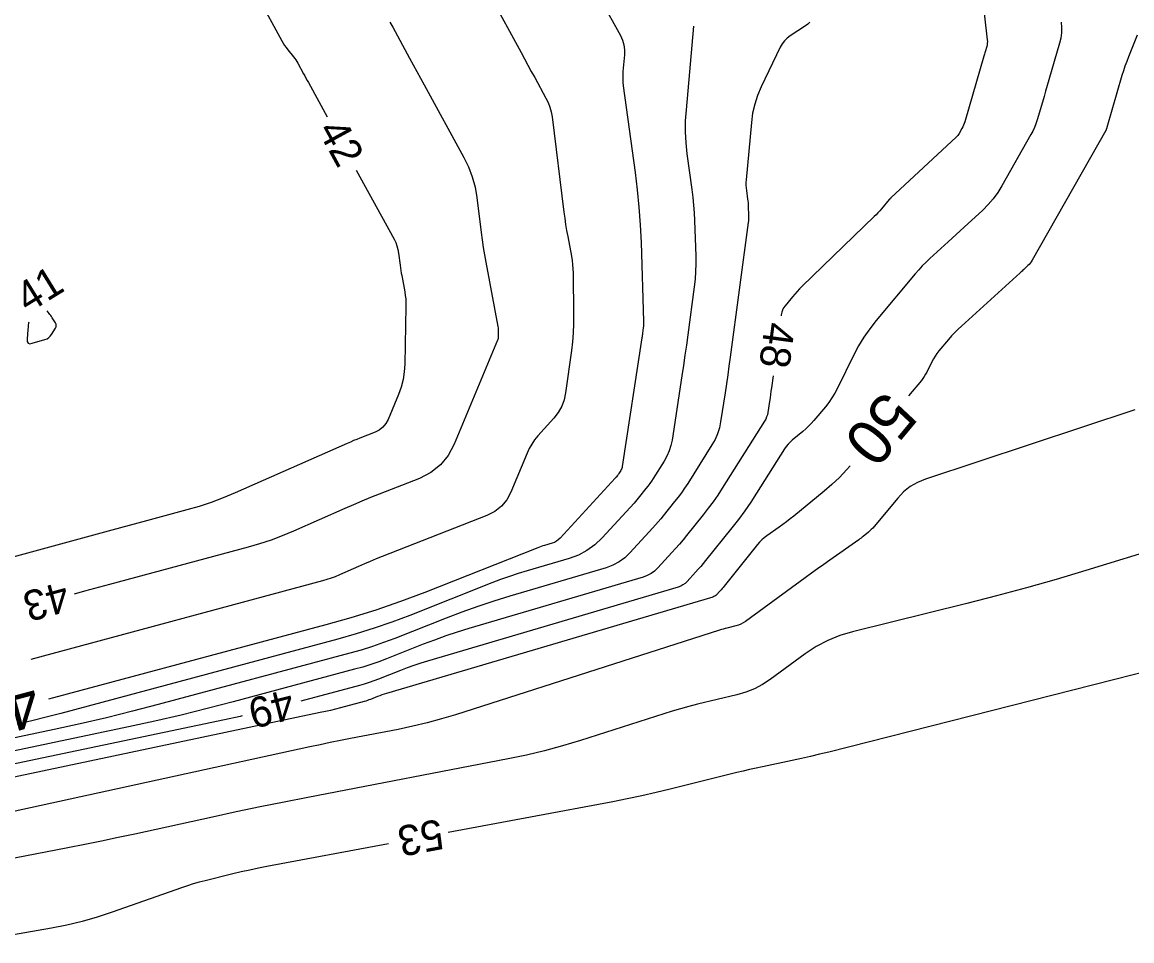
# Model space of a CAD drawing. Extents: x 2384780 to 2405861, y 547869 to 573706.
# Drawn here: x 2390523.1 to 2390596.4, y 552604.9 to 552665.6 of the extents above; entities that cross this region are included whole.
import ezdxf

# ---------------------------------------------------------------- set-up
doc = ezdxf.new("R2010")
doc.units = 0
doc.layers.add('Old_Level_60', color=7, linetype='Continuous')
doc.layers.add('Old_Level_61', color=7, linetype='Continuous')

msp = doc.modelspace()

# ---------------------------------------------------------------- linework, layer by layer
at = {"layer": 'Old_Level_60'}
for points in [[(2390533.9815, 552675.82525), (2390540.22775, 552664.362), (2390540.31825, 552664.2045), (2390540.41525, 552664.0515), (2390540.519, 552663.903), (2390540.6295, 552663.75925), (2390541.0015, 552663.29625), (2390541.07875, 552663.19525), (2390541.1515, 552663.0915), (2390541.21925, 552662.98425), (2390541.28225, 552662.874), (2390541.65775, 552662.18225), (2390541.73825, 552662.034), (2390541.819, 552661.88575), (2390541.89975, 552661.73775), (2390541.98075, 552661.58975), (2390543.2215, 552659.32475)], [(2390586.12725, 552670.70075), (2390586.839, 552664.415), (2390586.846, 552664.3045), (2390586.84225, 552664.195), (2390586.8275, 552664.0865), (2390586.802, 552663.979), (2390586.70075, 552663.629), (2390586.679, 552663.554), (2390586.65725, 552663.479), (2390586.63525, 552663.404), (2390586.6135, 552663.329), (2390585.34925, 552658.99075), (2390585.3135, 552658.88025), (2390585.2715, 552658.7725), (2390585.2235, 552658.66725), (2390585.169, 552658.5645), (2390584.98125, 552658.23375), (2390584.9385, 552658.165), (2390584.891, 552658.09975), (2390584.8385, 552658.0385), (2390584.78125, 552657.981), (2390580.47925, 552653.97375), (2390580.46825, 552653.9635), (2390580.45725, 552653.9535), (2390580.446, 552653.94325), (2390580.435, 552653.933), (2390580.3985, 552653.9), (2390580.39075, 552653.89275), (2390580.38325, 552653.88525), (2390580.37625, 552653.8775), (2390580.36925, 552653.86975), (2390579.8465, 552653.24475), (2390579.73275, 552653.1125), (2390579.61575, 552652.98325), (2390579.49525, 552652.85725), (2390579.37125, 552652.7345), (2390574.603, 552648.13125), (2390574.436, 552647.965), (2390574.274, 552647.794)], [(2390553.994, 552667.34375), (2390556.0375, 552663.57825), (2390556.26275, 552663.1635), (2390556.48825, 552662.74925), (2390556.71425, 552662.335), (2390556.94075, 552661.921), (2390557.6815, 552660.56925), (2390557.82525, 552660.27475), (2390557.93975, 552659.97075), (2390558.025, 552659.6575), (2390558.0805, 552659.3345), (2390558.86725, 552653.02525), (2390558.9205, 552652.62425), (2390558.9795, 552652.22425), (2390559.04475, 552651.825), (2390559.116, 552651.42675), (2390559.35875, 552650.1275), (2390559.40475, 552649.8485), (2390559.43875, 552649.56825), (2390559.461, 552649.287), (2390559.471, 552649.00425), (2390559.51075, 552646.23975), (2390559.508, 552645.64825), (2390559.483, 552645.05775), (2390559.43575, 552644.46875), (2390559.36575, 552643.88125), (2390558.98225, 552641.10125), (2390558.884, 552640.63675), (2390558.72125, 552640.20225), (2390558.49425, 552639.7975), (2390558.203, 552639.4225), (2390557.14675, 552638.24675), (2390556.93225, 552637.98725), (2390556.742, 552637.7125), (2390556.57575, 552637.4225), (2390556.43375, 552637.11725), (2390555.35975, 552634.53575), (2390555.0885, 552634.02425), (2390554.7355, 552633.59625), (2390554.30075, 552633.252), (2390553.784, 552632.99125), (2390546.86075, 552630.27275), (2390546.467, 552630.11575), (2390546.075, 552629.95475), (2390545.6845, 552629.78975), (2390545.296, 552629.6205), (2390544.029, 552629.061), (2390543.75575, 552628.9465), (2390543.4785, 552628.84275), (2390543.19775, 552628.7495), (2390542.913, 552628.667), (2390523.6395, 552623.47375)], [(2390575.1165, 552665.587), (2390574.987, 552665.45325), (2390574.835, 552665.33775), (2390573.82425, 552664.68075), (2390573.62075, 552664.5285), (2390573.4435, 552664.35325), (2390573.29225, 552664.155), (2390573.16725, 552663.9335), (2390571.90725, 552661.31425), (2390571.66375, 552660.7455), (2390571.474, 552660.162), (2390571.33725, 552659.56375), (2390571.254, 552658.951), (2390570.90975, 552655.17275), (2390570.89875, 552654.9965), (2390570.89775, 552654.82025), (2390570.9065, 552654.6445), (2390570.9255, 552654.46875), (2390571.00375, 552653.89525), (2390571.01875, 552653.77225), (2390571.031, 552653.649), (2390571.03975, 552653.5255), (2390571.0455, 552653.40175), (2390571.0645, 552652.82875), (2390571.066, 552652.706), (2390571.0625, 552652.58375), (2390571.054, 552652.4615), (2390571.04025, 552652.3395), (2390569.853, 552643.456), (2390569.77275, 552642.8665), (2390569.69, 552642.2775), (2390569.60425, 552641.689), (2390569.51575, 552641.10075), (2390569.222, 552639.18), (2390569.13925, 552638.77575), (2390569.0165, 552638.3865), (2390568.85375, 552638.01225), (2390568.65125, 552637.65275), (2390567.04475, 552635.10975), (2390566.84225, 552634.79925), (2390566.63125, 552634.49475), (2390566.41175, 552634.19625), (2390566.18375, 552633.904), (2390565.425, 552632.95925), (2390565.261, 552632.758), (2390565.0935, 552632.55975), (2390564.92275, 552632.3645), (2390564.74875, 552632.17175), (2390563.229, 552630.51675), (2390562.8865, 552630.18925), (2390562.50975, 552629.9165), (2390562.099, 552629.69825), (2390561.65425, 552629.5345), (2390555.29725, 552627.6555), (2390554.2305, 552627.32725), (2390553.17175, 552626.97575), (2390552.12125, 552626.601), (2390551.0785, 552626.203), (2390547.6855, 552624.8645), (2390546.955, 552624.58825), (2390546.2175, 552624.33325), (2390545.473, 552624.09925), (2390544.7215, 552623.8865), (2390532.069, 552620.49725), (2390530.35475, 552620.0505), (2390528.63475, 552619.627), (2390526.909, 552619.22675), (2390525.178, 552618.85), (2390517.563, 552617.24625)], [(2390567.4395, 552665.33025), (2390566.935, 552659.794), (2390566.88925, 552659.06575), (2390566.88475, 552658.3385), (2390566.92175, 552657.61225), (2390567, 552656.88675), (2390567.32275, 552654.5185), (2390567.3855, 552654.0105), (2390567.435, 552653.50125), (2390567.47175, 552652.991), (2390567.49525, 552652.47975), (2390567.57425, 552650.1135), (2390567.5805, 552649.60675), (2390567.566, 552649.10125), (2390567.53025, 552648.597), (2390567.4735, 552648.0935), (2390567.05075, 552644.9305), (2390566.95875, 552644.25275), (2390566.86325, 552643.57575), (2390566.76475, 552642.899), (2390566.663, 552642.223), (2390566.0135, 552637.974), (2390565.93775, 552637.60575), (2390565.826, 552637.251), (2390565.678, 552636.91), (2390565.4935, 552636.5825), (2390564.7665, 552635.43175), (2390564.65475, 552635.2605), (2390564.53825, 552635.09225), (2390564.41725, 552634.92775), (2390564.29125, 552634.76625), (2390563.8725, 552634.24475), (2390563.782, 552634.134), (2390563.6895, 552634.0245), (2390563.59525, 552633.9165), (2390563.49925, 552633.81025), (2390561.39025, 552631.5135), (2390560.91475, 552631.059), (2390560.392, 552630.6805), (2390559.822, 552630.3775), (2390559.20475, 552630.15025), (2390556.44375, 552629.334), (2390555.85425, 552629.15275), (2390555.26925, 552628.9585), (2390554.6885, 552628.7515), (2390554.1125, 552628.5315), (2390548.67725, 552626.3875), (2390547.507, 552625.945), (2390546.3255, 552625.53625), (2390545.133, 552625.1615), (2390543.929, 552624.8205), (2390525.62, 552619.91625), (2390524.66475, 552619.66725), (2390523.7065, 552619.43125), (2390522.74525, 552619.2085)], [(2390547.369, 552665.58725), (2390547.55675, 552665.259), (2390548.67425, 552663.19975), (2390548.91375, 552662.7585), (2390549.154, 552662.31775), (2390549.3945, 552661.877), (2390549.6355, 552661.4365), (2390552.2575, 552656.65025), (2390552.56725, 552656.01675), (2390552.81375, 552655.3625), (2390552.99675, 552654.688), (2390553.11625, 552653.993), (2390553.40375, 552651.689), (2390553.469, 552651.196), (2390553.54175, 552650.704), (2390553.622, 552650.21325), (2390553.7095, 552649.7235), (2390554.5035, 552645.47325), (2390554.518, 552645.383), (2390554.528, 552645.2925), (2390554.533, 552645.2015), (2390554.5335, 552645.11), (2390554.5275, 552644.811), (2390554.5235, 552644.7475), (2390554.51325, 552644.68525), (2390554.4975, 552644.62425), (2390554.47575, 552644.5645), (2390551.61875, 552637.697), (2390551.223, 552636.9505), (2390550.70775, 552636.32575), (2390550.073, 552635.82325), (2390549.3185, 552635.4425), (2390546.659, 552634.39825), (2390546.0905, 552634.1715), (2390545.52425, 552633.939), (2390544.9605, 552633.7005), (2390544.39925, 552633.45625), (2390540.996, 552631.9535), (2390540.26175, 552631.64575), (2390539.51725, 552631.36675), (2390538.76275, 552631.1165), (2390537.998, 552630.89475), (2390528.846, 552628.42875), (2390527.1875, 552627.98125), (2390526.51825, 552627.80025)], [(2390591.72775, 552665.5905), (2390591.75075, 552665.23525), (2390591.7385, 552664.883), (2390591.69125, 552664.53375), (2390591.60875, 552664.18725), (2390590.907, 552661.764), (2390590.80175, 552661.4005), (2390590.69625, 552661.037), (2390590.5905, 552660.6735), (2390590.48475, 552660.31), (2390590.13875, 552659.123), (2390590.0575, 552658.87175), (2390589.962, 552658.62625), (2390589.8525, 552658.38675), (2390589.72875, 552658.1535), (2390587.804, 552654.7645), (2390587.5355, 552654.33075), (2390587.2365, 552653.921), (2390586.90725, 552653.5355), (2390586.54725, 552653.174), (2390585.32175, 552652.0325), (2390585.05875, 552651.7885), (2390584.795, 552651.54525), (2390584.53025, 552651.303), (2390584.26475, 552651.0615), (2390583.051, 552649.96225), (2390582.79525, 552649.7225), (2390582.54825, 552649.47425), (2390582.31, 552649.21775), (2390582.0805, 552648.95275), (2390579.49925, 552645.86675), (2390579.07825, 552645.332), (2390578.6915, 552644.77525), (2390578.3385, 552644.196), (2390578.0195, 552643.595), (2390576.934, 552641.393), (2390576.76325, 552641.071), (2390576.57475, 552640.76075), (2390576.368, 552640.46225), (2390576.1435, 552640.17525), (2390575.38025, 552639.25725), (2390575.2125, 552639.065), (2390575.036, 552638.88125), (2390574.851, 552638.70625), (2390574.65725, 552638.53975), (2390573.95825, 552637.9675), (2390573.81425, 552637.84), (2390573.682, 552637.702), (2390573.56125, 552637.55375), (2390573.452, 552637.395), (2390571.601, 552634.4655), (2390571.21725, 552633.87675), (2390570.81725, 552633.29925), (2390570.40125, 552632.7335), (2390569.96875, 552632.1795), (2390568.23375, 552630.01875), (2390568.072, 552629.82075), (2390567.90725, 552629.6255), (2390567.739, 552629.433), (2390567.56775, 552629.24325), (2390567.00275, 552628.628), (2390566.87525, 552628.50625), (2390566.73525, 552628.40475), (2390566.5825, 552628.32375), (2390566.41725, 552628.26275)], [(2390545.1435, 552655.81675), (2390547.6445, 552651.251), (2390547.75225, 552651.0305), (2390547.838, 552650.803), (2390547.90175, 552650.56825), (2390547.94325, 552650.32625), (2390548.04325, 552649.5245), (2390548.066, 552649.353), (2390548.09125, 552649.18175), (2390548.11925, 552649.011), (2390548.14975, 552648.8405), (2390548.3515, 552647.76125), (2390548.3885, 552647.5295), (2390548.41375, 552647.29675), (2390548.427, 552647.063), (2390548.4285, 552646.82825), (2390548.35175, 552642.991), (2390548.3175, 552642.47425), (2390548.236, 552641.96725), (2390548.10675, 552641.4705), (2390547.93, 552640.9835), (2390547.2455, 552639.338), (2390547.0975, 552639.059), (2390546.905, 552638.82575), (2390546.668, 552638.638), (2390546.38625, 552638.49575), (2390545.39275, 552638.10575), (2390545.18025, 552638.021), (2390544.96875, 552637.93425), (2390544.75825, 552637.845), (2390544.5485, 552637.75375), (2390537.13975, 552634.48225), (2390536.359, 552634.15525), (2390535.5675, 552633.8585), (2390534.765, 552633.59225), (2390533.952, 552633.3565), (2390531.2785, 552632.636), (2390530.7055, 552632.4815), (2390530.13275, 552632.32675), (2390529.56, 552632.17125), (2390528.9875, 552632.01575), (2390512.89275, 552627.63375)], [(2390574.274, 552647.794), (2390574.11725, 552647.61825), (2390573.96575, 552647.43775), (2390573.479, 552646.8405), (2390573.385, 552646.708), (2390573.3115, 552646.56675), (2390573.25875, 552646.4165), (2390573.22675, 552646.25725), (2390573.2175, 552646.188)], [(2390523.44675, 552645.287), (2390523.39375, 552644.64575), (2390523.403, 552644.481), (2390523.46375, 552644.3795), (2390523.5755, 552644.34125), (2390523.7385, 552644.3665), (2390524.5795, 552644.61925), (2390524.713, 552644.672), (2390524.8305, 552644.7455), (2390524.93225, 552644.83975), (2390525.018, 552644.95475), (2390525.27275, 552645.364), (2390525.3135, 552645.4515), (2390525.327, 552645.53925), (2390525.313, 552645.62675), (2390525.27175, 552645.71425), (2390525.05725, 552646.0555), (2390525.01025, 552646.128), (2390524.96125, 552646.19875), (2390524.91, 552646.26825), (2390524.857, 552646.33625), (2390524.7175, 552646.5095)], [(2390523.5035, 552645.759), (2390523.49375, 552645.6975), (2390523.47525, 552645.561), (2390523.4595, 552645.42425), (2390523.44675, 552645.287)], [(2390572.6875, 552642.22325), (2390572.581, 552641.4265), (2390572.5505, 552641.20275), (2390572.519, 552640.979), (2390572.4865, 552640.75525), (2390572.453, 552640.532), (2390572.3415, 552639.80225), (2390572.31, 552639.64875), (2390572.26325, 552639.501), (2390572.2015, 552639.35875), (2390572.1245, 552639.22225), (2390569.32275, 552634.78775), (2390569.02975, 552634.338), (2390568.72425, 552633.897), (2390568.4065, 552633.465), (2390568.07625, 552633.04175), (2390566.9775, 552631.6735), (2390566.73975, 552631.38225), (2390566.49725, 552631.09525), (2390566.25, 552630.81225), (2390565.998, 552630.53325), (2390565.06775, 552629.52), (2390564.858, 552629.31975), (2390564.6275, 552629.15275), (2390564.376, 552629.019), (2390564.10375, 552628.91875), (2390552.57775, 552625.51175), (2390551.8175, 552625.27775), (2390551.06275, 552625.02725), (2390550.31375, 552624.76025), (2390549.5705, 552624.4765), (2390547.15175, 552623.52225), (2390546.631, 552623.32525), (2390546.10525, 552623.1435), (2390545.5745, 552622.97675), (2390545.03875, 552622.825), (2390537.01675, 552620.67625), (2390535.295, 552620.2275), (2390533.56775, 552619.80225), (2390531.83475, 552619.40025), (2390530.096, 552619.02175), (2390517.2355, 552616.31325)], [(2390596.6015, 552639.964), (2390582.76575, 552635.39375), (2390582.23675, 552635.1785), (2390581.75325, 552634.89725), (2390581.3145, 552634.55), (2390580.92075, 552634.1365), (2390579.35825, 552632.25675), (2390579.27125, 552632.157), (2390579.17975, 552632.06175), (2390579.084, 552631.971), (2390578.9835, 552631.885), (2390578.6485, 552631.61075), (2390578.57625, 552631.5525), (2390578.503, 552631.49575), (2390578.4285, 552631.4405), (2390578.353, 552631.3865), (2390576.44325, 552630.0455), (2390576.03475, 552629.757), (2390575.6275, 552629.46675), (2390575.222, 552629.1745), (2390574.81775, 552628.88025), (2390570.87025, 552625.9915), (2390570.719, 552625.89175), (2390570.56025, 552625.8085), (2390570.394, 552625.7415), (2390570.22, 552625.69075), (2390569.63975, 552625.552), (2390569.51575, 552625.521), (2390569.39225, 552625.48775), (2390569.2695, 552625.45225), (2390569.1475, 552625.41425), (2390551.7095, 552619.8285), (2390550.77275, 552619.54375), (2390549.8285, 552619.28725), (2390548.87725, 552619.05925), (2390547.91875, 552618.8595), (2390544.77575, 552618.2535), (2390544.1025, 552618.12175), (2390543.43025, 552617.9855), (2390542.759, 552617.84525), (2390542.08825, 552617.701), (2390522.40275, 552613.40075)], [(2390603.705, 552632.52875), (2390593.3465, 552629.344), (2390591.39225, 552628.7585), (2390589.43025, 552628.20075), (2390587.4605, 552627.671), (2390585.483, 552627.169), (2390577.94625, 552625.313), (2390577.1095, 552625.064), (2390576.309, 552624.7375), (2390575.5445, 552624.33375), (2390574.816, 552623.8525), (2390572.4955, 552622.1545), (2390571.9855, 552621.81825), (2390571.45, 552621.537), (2390570.88925, 552621.311), (2390570.30275, 552621.14), (2390567.687, 552620.514), (2390567.128, 552620.3745), (2390566.57175, 552620.22475), (2390566.0185, 552620.06475), (2390565.46825, 552619.894), (2390559.96675, 552618.13175), (2390558.78325, 552617.772), (2390557.5905, 552617.448), (2390556.38875, 552617.16), (2390555.17775, 552616.90775), (2390541.95375, 552614.35775), (2390540.3745, 552614.04825), (2390538.79725, 552613.729), (2390537.222, 552613.40025), (2390535.64875, 552613.0615), (2390530.51275, 552611.9395), (2390529.4115, 552611.7025), (2390528.30875, 552611.472), (2390527.20475, 552611.2485), (2390526.09925, 552611.0315), (2390517.66275, 552609.40225)], [(2390566.41725, 552628.26275), (2390549.8585, 552623.36825), (2390549.40425, 552623.2285), (2390548.9535, 552623.07875), (2390548.50625, 552622.91925), (2390548.06225, 552622.74975), (2390546.61775, 552622.18), (2390546.30675, 552622.0625), (2390545.99275, 552621.95375), (2390545.676, 552621.85425), (2390545.356, 552621.7635), (2390541.49225, 552620.72875)], [(2390597.87275, 552622.80975), (2390576.362, 552617.36075), (2390575.76275, 552617.21225), (2390575.16225, 552617.07), (2390574.56, 552616.934), (2390573.9565, 552616.80425), (2390571.9825, 552616.391), (2390571.55975, 552616.30025), (2390571.13825, 552616.2055), (2390570.7175, 552616.107), (2390570.29775, 552616.004), (2390565.8985, 552614.9045), (2390564.95425, 552614.676), (2390564.007, 552614.4615), (2390563.0565, 552614.26125), (2390562.103, 552614.07525), (2390551.219, 552612.03425)], [(2390537.61375, 552619.7515), (2390537.47025, 552619.71825), (2390536.43175, 552619.49225), (2390516.90775, 552615.38025)], [(2390547.2875, 552611.29725), (2390539.24775, 552609.78975), (2390538.68025, 552609.67925), (2390538.1145, 552609.561), (2390537.5505, 552609.43525), (2390536.988, 552609.3015), (2390535.15375, 552608.85225), (2390534.762, 552608.75125), (2390534.37325, 552608.64075), (2390533.98725, 552608.521), (2390533.604, 552608.3915), (2390529.02, 552606.78), (2390528.0325, 552606.4555), (2390527.034, 552606.172), (2390526.02475, 552605.93), (2390525.0045, 552605.7295), (2390520.208, 552604.88725)]]:
    msp.add_lwpolyline(points, dxfattribs=at)
at = {"layer": 'Old_Level_61'}
for points in [[(2390560.0095, 552669.40375), (2390562.604, 552664.704), (2390562.74375, 552664.4015), (2390562.83475, 552664.08875), (2390562.87725, 552663.76575), (2390562.87075, 552663.4325), (2390562.77, 552662.32725), (2390562.75525, 552662.0905), (2390562.75375, 552661.85425), (2390562.76575, 552661.618), (2390562.791, 552661.38225), (2390563.57125, 552655.66), (2390563.71325, 552654.5075), (2390563.826, 552653.3525), (2390563.909, 552652.195), (2390563.9625, 552651.03475), (2390564.13575, 552645.84), (2390564.137, 552645.72775), (2390564.13375, 552645.61575), (2390564.126, 552645.50425), (2390564.1135, 552645.39275), (2390564.06475, 552645.02875), (2390564.05425, 552644.951), (2390564.04325, 552644.873), (2390564.032, 552644.79525), (2390564.02025, 552644.7175), (2390562.72275, 552636.23225), (2390562.70875, 552636.163), (2390562.6875, 552636.09625), (2390562.65975, 552636.032), (2390562.625, 552635.97025), (2390562.48825, 552635.75375), (2390562.46725, 552635.7215), (2390562.44525, 552635.69), (2390562.4225, 552635.659), (2390562.39875, 552635.62875), (2390562.32, 552635.5305), (2390562.303, 552635.50975), (2390562.2855, 552635.489), (2390562.26775, 552635.46875), (2390562.24975, 552635.44875), (2390558.613, 552631.488), (2390558.49825, 552631.3785), (2390558.37225, 552631.287), (2390558.23475, 552631.214), (2390558.086, 552631.15925), (2390557.58125, 552631.01), (2390557.4735, 552630.977), (2390557.3665, 552630.9415), (2390557.26025, 552630.9035), (2390557.155, 552630.86325), (2390549.6715, 552627.91125), (2390548.06025, 552627.302), (2390546.4335, 552626.73925), (2390544.79125, 552626.2235), (2390543.134, 552625.754), (2390524.81925, 552620.84825)], [(2390596.75225, 552664.72025), (2390596.17175, 552663.302), (2390596.0515, 552662.99675), (2390595.9395, 552662.6885), (2390595.83575, 552662.3775), (2390595.74025, 552662.0635), (2390594.74725, 552658.63475), (2390594.7415, 552658.61475), (2390594.73575, 552658.59475), (2390594.73, 552658.57475), (2390594.724, 552658.55475), (2390594.705, 552658.4895), (2390594.7005, 552658.4755), (2390594.69525, 552658.462), (2390594.68925, 552658.449), (2390594.6825, 552658.436), (2390589.8075, 552649.85275), (2390589.7475, 552649.75575), (2390589.68075, 552649.66425), (2390589.60725, 552649.57825), (2390589.52675, 552649.4975), (2390589.25325, 552649.2425), (2390589.1945, 552649.188), (2390589.1355, 552649.13375), (2390589.0765, 552649.07975), (2390589.01725, 552649.02575), (2390585.132, 552645.507), (2390584.90925, 552645.298), (2390584.694, 552645.08175), (2390584.4865, 552644.85825), (2390584.2865, 552644.6275), (2390583.64575, 552643.8615), (2390583.51375, 552643.69375), (2390583.3925, 552643.51925), (2390583.28175, 552643.33775), (2390583.18175, 552643.14925), (2390582.84275, 552642.4615), (2390582.76625, 552642.317), (2390582.68125, 552642.1775), (2390582.5885, 552642.04325), (2390582.4875, 552641.91425), (2390581.63325, 552640.8865)], [(2390577.792, 552636.27725), (2390577.54725, 552635.9965), (2390577.075, 552635.50475), (2390576.5795, 552635.03625), (2390576.06125, 552634.59075), (2390574.05875, 552632.95175), (2390573.82175, 552632.7615), (2390573.5815, 552632.5755), (2390573.33775, 552632.39425), (2390573.0905, 552632.21725), (2390572.27775, 552631.6465), (2390572.10875, 552631.51875), (2390571.95, 552631.38), (2390571.80125, 552631.2305), (2390571.663, 552631.07), (2390569.4505, 552628.315), (2390569.38475, 552628.2345), (2390569.31775, 552628.155), (2390569.2495, 552628.077), (2390569.17975, 552627.99975), (2390568.95025, 552627.74975), (2390568.8985, 552627.7005), (2390568.84175, 552627.65925), (2390568.77975, 552627.62625), (2390568.7125, 552627.6015), (2390547.139, 552621.2245), (2390546.99125, 552621.179), (2390546.8445, 552621.1305), (2390546.69875, 552621.0785), (2390546.55425, 552621.02325), (2390546.084, 552620.83775), (2390545.98275, 552620.7995), (2390545.8805, 552620.764), (2390545.77725, 552620.73175), (2390545.67325, 552620.70225), (2390544.11325, 552620.28425), (2390543.7785, 552620.197), (2390543.44275, 552620.1145), (2390543.10575, 552620.03625), (2390542.76775, 552619.96275), (2390516.58, 552614.44725)]]:
    msp.add_lwpolyline(points, dxfattribs=at)

# ---------------------------------------------------------------- texts
at = {"layer": 'Old_Level_60'}
for s, rotation, p in [('42', 298.714575, (2390542.55275, 552658.464)), ('41', 31.7293111, (2390523.45075, 552646.31775)), ('48', 262.3884639, (2390572.1605, 552645.82875)), ('43', 195.1759556, (2390525.8535, 552628.65675)), ('49', 194.1400889, (2390540.7495, 552621.54925)), ('53', 190.6198694, (2390550.68625, 552612.952))]:
    msp.add_text(s, height=2, rotation=rotation, dxfattribs=at).set_placement(p)
at = {"layer": 'Old_Level_61'}
for s, rotation, p in [('50', 230.1941167, (2390580.07525, 552641.35425)), ('45', 194.9857806, (2390523.75825, 552622.1165))]:
    msp.add_text(s, height=3, rotation=rotation, dxfattribs=at).set_placement(p)

doc.saveas('drawing.dxf')
